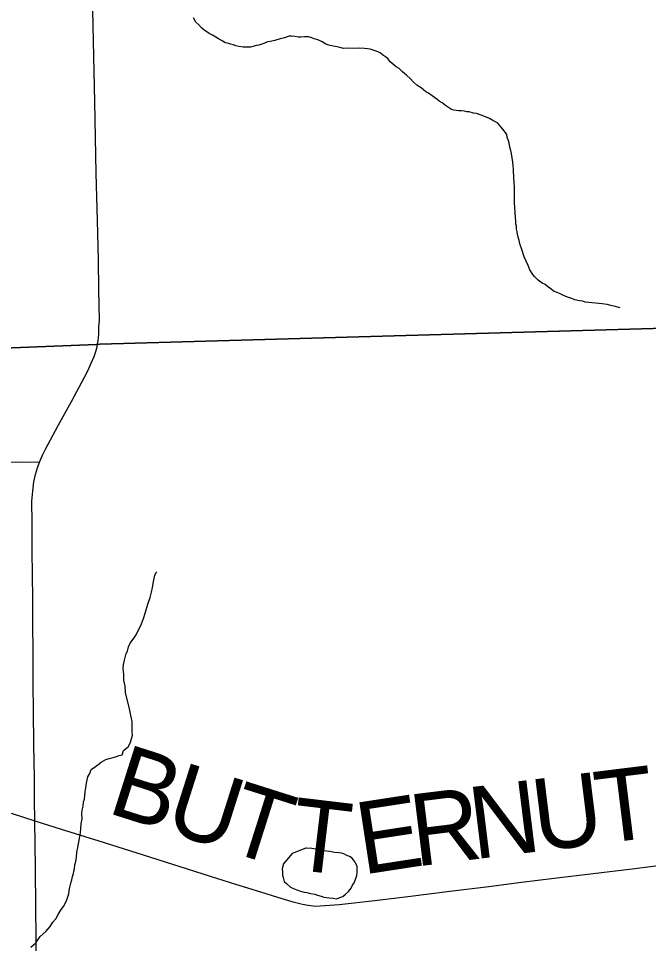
# Model space of a CAD drawing. Extents: x 103424 to 290657, y 38711 to 110967.
# Drawn here: x 214249.9517 to 214250.2002, y 40211.1463 to 40211.5108 of the extents above; entities that cross this region are included whole.
import ezdxf

# ---------------------------------------------------------------- set-up
doc = ezdxf.new("R2010")
doc.units = 0
for name, color, linetype in [('GM_X_Corporation', 7, 'Continuous'), ('GM_X_County_Road', 7, 'Continuous'), ('GM_X_County_Road_Text', 7, 'Continuous'), ('GM_X_Minor_Lake', 7, 'Continuous'), ('GM_X_Minor_River', 7, 'Continuous'), ('GM_X_Township_Road', 7, 'Continuous')]:
    doc.layers.add(name, color=color, linetype=linetype)

msp = doc.modelspace()

# ---------------------------------------------------------------- linework, layer by layer
at = {"layer": 'GM_X_Corporation'}
for points in [[(214248.4568, 40211.34061), (214248.60459, 40211.34318), (214248.64295, 40211.344), (214248.69303, 40211.34506), (214248.73244, 40211.34623), (214248.80718, 40211.34868), (214248.86959, 40211.34989), (214248.9445, 40211.35195), (214249.13187, 40211.35698), (214249.18835, 40211.35878), (214249.22612, 40211.35949), (214249.25978, 40211.35937), (214249.26717, 40211.35925), (214249.43492, 40211.36317), (214249.43849, 40211.36326), (214249.60172, 40211.36734), (214249.60223, 40211.36736), (214249.98256, 40211.38235), (214249.98385, 40211.3824), (214250.56887, 40211.39903)], [(214250.56887, 40211.39903), (214249.98385, 40211.3824), (214249.98256, 40211.38235), (214249.60223, 40211.36736), (214249.60172, 40211.36734), (214249.43849, 40211.36326), (214249.43492, 40211.36317), (214249.26717, 40211.35925), (214249.25978, 40211.35937), (214249.22612, 40211.35949), (214249.18835, 40211.35878), (214249.13187, 40211.35698), (214248.9445, 40211.35195), (214248.86959, 40211.34989), (214248.80718, 40211.34868), (214248.73244, 40211.34623), (214248.69303, 40211.34506), (214248.64295, 40211.344), (214248.60459, 40211.34318), (214248.4568, 40211.34061)]]:
    msp.add_lwpolyline(points, dxfattribs=at)
at = {"layer": 'GM_X_County_Road'}
msp.add_line((214249.98271, 40211.38137), (214249.98304, 40211.38327), dxfattribs=at)
for points in [[(214249.98304, 40211.38327), (214249.98312, 40211.38374), (214249.98336, 40211.38642), (214249.98348, 40211.38919), (214249.98364, 40211.39193), (214249.98344, 40211.40382), (214249.98323, 40211.41572), (214249.98286, 40211.43125), (214249.98265, 40211.44052), (214249.98242, 40211.44979), (214249.98211, 40211.46385), (214249.9818, 40211.47791), (214249.98155, 40211.48987), (214249.9813, 40211.50183), (214249.98102, 40211.51418)], [(214249.95824, 40211.19462), (214249.95812, 40211.20304), (214249.958, 40211.21147), (214249.95781, 40211.22468), (214249.95761, 40211.2379), (214249.95757, 40211.24845), (214249.95754, 40211.259), (214249.95742, 40211.27454), (214249.95735, 40211.28281), (214249.95729, 40211.29108), (214249.9572, 40211.30157), (214249.95712, 40211.31205), (214249.95706, 40211.32058), (214249.95736, 40211.32449), (214249.95783, 40211.32823), (214249.95844, 40211.33112), (214249.95918, 40211.33374), (214249.96, 40211.33599), (214249.96119, 40211.33878), (214249.9624, 40211.34111), (214249.96739, 40211.35037), (214249.97258, 40211.3599), (214249.97777, 40211.36942), (214249.97913, 40211.37202), (214249.98044, 40211.37494), (214249.98157, 40211.37761), (214249.98222, 40211.37963), (214249.98271, 40211.38137)], [(214249.94882, 40211.19769), (214249.95824, 40211.19462), (214249.96861, 40211.19137), (214249.98342, 40211.1867), (214249.99797, 40211.1821), (214250.01252, 40211.1775), (214250.02734, 40211.17283), (214250.03727, 40211.1697), (214250.04721, 40211.16657), (214250.05392, 40211.16447), (214250.05957, 40211.1628), (214250.06373, 40211.16173), (214250.06595, 40211.16136), (214250.06882, 40211.16103), (214250.07825, 40211.16159), (214250.0923, 40211.16328), (214250.10636, 40211.16496), (214250.12178, 40211.16688), (214250.1372, 40211.1688), (214250.15005, 40211.17039), (214250.16291, 40211.17199), (214250.17833, 40211.17387), (214250.19375, 40211.17574), (214250.20907, 40211.17761)], [(214249.95884, 40211.13743), (214249.95874, 40211.14893), (214249.95863, 40211.16043), (214249.95845, 40211.17597), (214249.95835, 40211.18529), (214249.95824, 40211.19462)]]:
    msp.add_lwpolyline(points, dxfattribs=at)
at = {"layer": 'GM_X_Minor_Lake'}
for points in [[(214250.05964, 40211.1818), (214250.05611, 40211.17754), (214250.05594, 40211.17659), (214250.05577, 40211.17564), (214250.0558, 40211.1745), (214250.05583, 40211.17317), (214250.05604, 40211.17222), (214250.05645, 40211.17071), (214250.05742, 40211.16997), (214250.05897, 40211.16848), (214250.06012, 40211.16794), (214250.06147, 40211.1674), (214250.063, 40211.16686), (214250.06434, 40211.16651), (214250.06548, 40211.16635), (214250.06682, 40211.166), (214250.06854, 40211.16565), (214250.06969, 40211.1653), (214250.07103, 40211.16495), (214250.07218, 40211.16459), (214250.07313, 40211.16442), (214250.07428, 40211.16426), (214250.0758, 40211.1641), (214250.07695, 40211.16394), (214250.07959, 40211.16475), (214250.08071, 40211.16573), (214250.08183, 40211.1667), (214250.08294, 40211.16806), (214250.08349, 40211.16921), (214250.08404, 40211.17017), (214250.08476, 40211.1719), (214250.08512, 40211.17304), (214250.08528, 40211.17438), (214250.08526, 40211.17571), (214250.08523, 40211.17666), (214250.08444, 40211.17835), (214250.08326, 40211.17984), (214250.0823, 40211.18058), (214250.08095, 40211.18112), (214250.07999, 40211.18167), (214250.07904, 40211.18184), (214250.07808, 40211.18201), (214250.07637, 40211.18216), (214250.07446, 40211.1825), (214250.07198, 40211.18283), (214250.06968, 40211.18335), (214250.0674, 40211.18368), (214250.0653, 40211.18382), (214250.06498, 40211.18379)], [(214250.06498, 40211.18379), (214250.05964, 40211.1818)]]:
    msp.add_lwpolyline(points, dxfattribs=at)
at = {"layer": 'GM_X_Minor_River'}
for points in [[(214250.08609, 40211.49916), (214250.08401, 40211.49894), (214250.08173, 40211.49909), (214250.07983, 40211.49905), (214250.07849, 40211.49941), (214250.07735, 40211.49958), (214250.07583, 40211.49993), (214250.07411, 40211.50028), (214250.07296, 40211.50064), (214250.07143, 40211.50156), (214250.07047, 40211.50212), (214250.06932, 40211.50248), (214250.06837, 40211.50284), (214250.06741, 40211.5032), (214250.06608, 40211.50356), (214250.06456, 40211.50353), (214250.06304, 40211.5035), (214250.06209, 40211.50349), (214250.06076, 40211.50365), (214250.05942, 40211.50382), (214250.05847, 40211.5038), (214250.05659, 40211.5032), (214250.05489, 40211.50279), (214250.05281, 40211.50218), (214250.05092, 40211.50176), (214250.04997, 40211.50156), (214250.04846, 40211.50096), (214250.04657, 40211.50036), (214250.04563, 40211.50015), (214250.04412, 40211.49974), (214250.04317, 40211.49954), (214250.04032, 40211.49948), (214250.03861, 40211.49983), (214250.03747, 40211.5), (214250.03651, 40211.50037), (214250.03536, 40211.50073), (214250.03422, 40211.50109), (214250.03326, 40211.50126), (214250.03231, 40211.50181), (214250.03058, 40211.50273), (214250.02962, 40211.50348), (214250.02828, 40211.50421), (214250.02693, 40211.50495), (214250.02597, 40211.5055), (214250.02501, 40211.50624), (214250.02385, 40211.50717), (214250.02288, 40211.5083), (214250.02172, 40211.50942), (214250.02074, 40211.51111)], [(214250.18895, 40211.39683), (214250.18704, 40211.39736), (214250.18533, 40211.39771), (214250.1838, 40211.39807), (214250.1819, 40211.39841), (214250.17524, 40211.39905), (214250.17428, 40211.39942), (214250.17295, 40211.39958), (214250.17105, 40211.39993), (214250.1699, 40211.40048), (214250.16856, 40211.40084), (214250.16684, 40211.40156), (214250.16531, 40211.4023), (214250.16416, 40211.40285), (214250.16301, 40211.40321), (214250.16128, 40211.40451), (214250.16032, 40211.40525), (214250.15935, 40211.40599), (214250.1582, 40211.40654), (214250.15667, 40211.40766), (214250.15531, 40211.40896), (214250.15454, 40211.4099), (214250.15336, 40211.41178), (214250.15276, 40211.41348), (214250.15197, 40211.41518), (214250.15118, 40211.41687), (214250.15018, 40211.41971), (214250.14958, 40211.4216), (214250.14917, 40211.4233), (214250.14877, 40211.42462), (214250.14856, 40211.42576), (214250.14835, 40211.42671), (214250.14814, 40211.42784), (214250.14812, 40211.42899), (214250.14791, 40211.42993), (214250.14789, 40211.43088), (214250.14768, 40211.4324), (214250.14764, 40211.4343), (214250.14742, 40211.4362), (214250.14738, 40211.43829), (214250.14734, 40211.44038), (214250.14731, 40211.44247), (214250.14727, 40211.44437), (214250.14724, 40211.44627), (214250.14702, 40211.44779), (214250.147, 40211.44893), (214250.14698, 40211.45007), (214250.14696, 40211.4514), (214250.14674, 40211.45273), (214250.14672, 40211.45425), (214250.14608, 40211.45766), (214250.14588, 40211.45879), (214250.14547, 40211.46012), (214250.14525, 40211.46182), (214250.14485, 40211.46296), (214250.14445, 40211.4639), (214250.14424, 40211.46504), (214250.14327, 40211.46654), (214250.1421, 40211.46804), (214250.14074, 40211.46954), (214250.13979, 40211.47009), (214250.13883, 40211.47064), (214250.13748, 40211.47138), (214250.13595, 40211.47211), (214250.13423, 40211.47265), (214250.13232, 40211.47338), (214250.13118, 40211.47355), (214250.12946, 40211.47409), (214250.12851, 40211.47407), (214250.12756, 40211.47424), (214250.12642, 40211.47441), (214250.12528, 40211.47439), (214250.12432, 40211.47457), (214250.12337, 40211.47474), (214250.12242, 40211.47491), (214250.12011, 40211.47658), (214250.11876, 40211.47751), (214250.11761, 40211.47825), (214250.11665, 40211.47899), (214250.11492, 40211.48029), (214250.11338, 40211.4814), (214250.11242, 40211.48196), (214250.11049, 40211.48344), (214250.10876, 40211.48455), (214250.10741, 40211.48586), (214250.10625, 40211.48698), (214250.1047, 40211.48847), (214250.10316, 40211.48978), (214250.10181, 40211.49108), (214250.10066, 40211.49182), (214250.09835, 40211.49368), (214250.09737, 40211.495), (214250.09641, 40211.49574), (214250.09526, 40211.49648), (214250.09429, 40211.49722), (214250.09276, 40211.49795), (214250.09162, 40211.49831), (214250.09047, 40211.49867), (214250.08933, 40211.49884), (214250.08819, 40211.49901), (214250.08609, 40211.49916)], [(214249.99319, 40211.25617), (214249.99353, 40211.25789), (214249.99424, 40211.26057), (214249.99479, 40211.26153), (214249.99513, 40211.26325), (214249.99568, 40211.2644), (214249.99641, 40211.26555), (214249.99734, 40211.26671), (214249.99808, 40211.26787), (214249.9988, 40211.26941), (214249.99954, 40211.27075), (214250.00026, 40211.27229), (214250.00098, 40211.27439), (214250.00188, 40211.27688), (214250.00276, 40211.27994), (214250.00366, 40211.28262), (214250.00418, 40211.28472), (214250.00452, 40211.28663), (214250.00488, 40211.28797), (214250.00504, 40211.28892), (214250.00521, 40211.29007), (214250.00556, 40211.29141), (214250.00611, 40211.29256), (214250.00629, 40211.29275)], [(214249.95657, 40211.14479), (214249.95862, 40211.14654), (214249.96028, 40211.14905), (214249.96252, 40211.151), (214249.96419, 40211.15293), (214249.9653, 40211.15467), (214249.96641, 40211.15602), (214249.96733, 40211.15775), (214249.96862, 40211.15968), (214249.96954, 40211.16084), (214249.97009, 40211.16199), (214249.97082, 40211.16353), (214249.97117, 40211.16468), (214249.97153, 40211.16582), (214249.97169, 40211.16697), (214249.97204, 40211.1685), (214249.97239, 40211.17002), (214249.97274, 40211.17136), (214249.97309, 40211.1727), (214249.97345, 40211.17385), (214249.97362, 40211.1748), (214249.97379, 40211.17575), (214249.97395, 40211.17728), (214249.9743, 40211.17862), (214249.97464, 40211.18033), (214249.97479, 40211.18224), (214249.97513, 40211.18414), (214249.97615, 40211.18987), (214249.97631, 40211.19158), (214249.97645, 40211.19348), (214249.97679, 40211.19558), (214249.97675, 40211.19729), (214249.97691, 40211.19881), (214249.97726, 40211.20034), (214249.97741, 40211.20205), (214249.97777, 40211.2032), (214249.97793, 40211.20454), (214249.97809, 40211.20606), (214249.97825, 40211.20758), (214249.97859, 40211.20949), (214249.9791, 40211.21197), (214249.97984, 40211.21332), (214249.98037, 40211.21485), (214249.98206, 40211.21603), (214249.98319, 40211.21681), (214249.98431, 40211.21779), (214249.98619, 40211.21878), (214249.98751, 40211.21919), (214249.98902, 40211.2196), (214249.99035, 40211.22001), (214249.99148, 40211.22041), (214249.99261, 40211.22063), (214249.99315, 40211.22235), (214249.99502, 40211.22372), (214249.99575, 40211.22526), (214249.99628, 40211.22698), (214249.99664, 40211.22832), (214249.99661, 40211.22964), (214249.99657, 40211.23154), (214249.99652, 40211.23382), (214249.99609, 40211.23609), (214249.99546, 40211.23874), (214249.99399, 40211.24517), (214249.99375, 40211.24763), (214249.99332, 40211.2501), (214249.99327, 40211.25237), (214249.99304, 40211.25446), (214249.99319, 40211.25617)]]:
    msp.add_lwpolyline(points, dxfattribs=at)
at = {"layer": 'GM_X_Township_Road'}
msp.add_lwpolyline([(214249.87613, 40211.31973), (214249.87963, 40211.32219), (214249.88837, 40211.32858), (214249.8918, 40211.33082), (214249.89397, 40211.33214), (214249.89563, 40211.333), (214249.8971, 40211.33363), (214249.89861, 40211.33413), (214249.90017, 40211.3345), (214249.90176, 40211.33474), (214249.90351, 40211.33493), (214249.90609, 40211.33501), (214249.91982, 40211.33534), (214249.92965, 40211.33558), (214249.93948, 40211.33583), (214249.95308, 40211.33606), (214249.96, 40211.33599)], dxfattribs=at)

# ---------------------------------------------------------------- texts
at = {"layer": 'GM_X_County_Road_Text'}
for s, rotation, p in [('B', 342.35, (214249.98609, 40211.19802)), ('U', 342.3496, (214250.00832, 40211.19095)), ('T', 7.0463, (214250.18094, 40211.18554)), ('U', 7.0466, (214250.15613, 40211.18247)), ('T', 342.3938, (214250.03217, 40211.18336)), ('N', 7.0446, (214250.13132, 40211.17941)), ('E', 8.7349, (214250.08738, 40211.17335)), ('R', 7.0471, (214250.10816, 40211.17654)), ('T', 353.2115, (214250.05804, 40211.17572))]:
    msp.add_text(s, height=0.02841, rotation=rotation, dxfattribs=at).set_placement(p)

doc.saveas('drawing.dxf')
